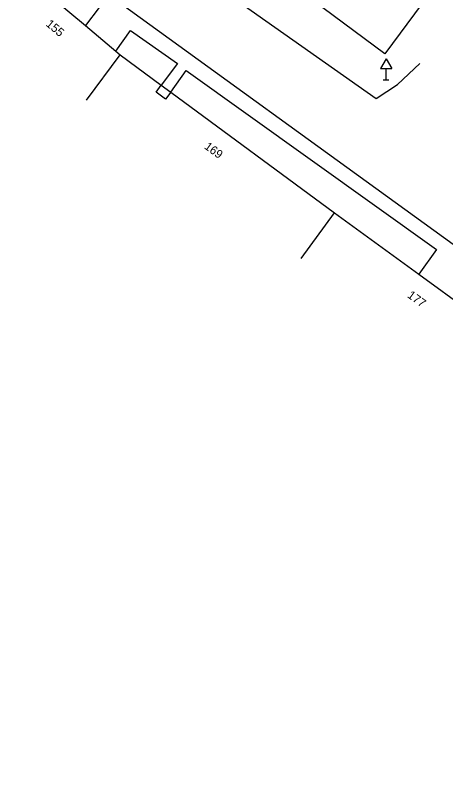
# Model space of a CAD drawing. Extents: x -582162 to -561283, y -1187583 to -1183539.
# Drawn here: x -569637.6 to -569599.6, y -1185554.3 to -1185486.7 of the extents above; entities that cross this region are included whole.
import ezdxf

# ---------------------------------------------------------------- set-up
doc = ezdxf.new("R2010")
doc.units = 0
for name, color, linetype in [('Vrstva 1', 7, 'Continuous'), ('Vrstva 10', 7, 'Continuous'), ('Vrstva 4', 7, 'Continuous'), ('Vrstva 6', 7, 'Continuous'), ('Vrstva 9', 7, 'Continuous')]:
    doc.layers.add(name, color=color, linetype=linetype)

# ---------------------------------------------------------------- blocks, each defined once
blk = doc.blocks.new('5.270')
at = {"layer": 'Vrstva 1'}
for p, q in [((0, 3.732), (-1, 2)), ((0, 3.732), (1, 2)), ((-1, 2), (1, 2)), ((0, 0), (0, 2)), ((-0.5, 0), (0.5, 0))]:
    blk.add_line(p, q, dxfattribs=at)

msp = doc.modelspace()

# ---------------------------------------------------------------- linework, layer by layer
at = {"layer": 'Vrstva 10'}
for points in [[(-569626.5, -1185479.39), (-569605.74, -1185494.05)], [(-569635.96, -1185480.06), (-569594.68, -1185510.02), (-569575.05, -1185523.63), (-569560.53, -1185534.03), (-569560.16, -1185534.28), (-569556.91, -1185536.4), (-569553.62, -1185538.44), (-569550.28, -1185540.42), (-569546.91, -1185542.33), (-569543.5, -1185544.17), (-569540.05, -1185545.94), (-569536.56, -1185547.64), (-569533.04, -1185549.27), (-569529.49, -1185550.82), (-569521.35, -1185554.32)], [(-569636.54, -1185481.19), (-569630.18, -1185486), (-569631.4, -1185487.61)], [(-569628.71, -1185489.87), (-569627.43, -1185488.05), (-569623.28, -1185490.96), (-569624.71, -1185492.86)], [(-569605.74, -1185494.05), (-569603.85, -1185492.82), (-569601.89, -1185490.95)], [(-569623.86, -1185493.49), (-569622.5, -1185491.59), (-569600.41, -1185507.4), (-569601.96, -1185509.58)]]:
    msp.add_lwpolyline(points, dxfattribs=at)
at = {"layer": 'Vrstva 4'}
for points in [[(-569601.93, -1185485.48), (-569601.68, -1185485.67), (-569604.98, -1185490.1), (-569619.44, -1185479.34)], [(-569637.59, -1185482.42), (-569631.4, -1185487.61)], [(-569631.4, -1185487.61), (-569628.71, -1185489.87)], [(-569628.71, -1185489.87), (-569628.34, -1185490.18)], [(-569631.31, -1185494.2), (-569628.34, -1185490.18)], [(-569628.34, -1185490.18), (-569624.71, -1185492.86)], [(-569623.86, -1185493.49), (-569624.32, -1185494.11), (-569625.17, -1185493.48), (-569624.71, -1185492.86)], [(-569624.71, -1185492.86), (-569623.86, -1185493.49)], [(-569623.86, -1185493.49), (-569609.42, -1185504.15)], [(-569612.36, -1185508.19), (-569609.42, -1185504.15)], [(-569609.42, -1185504.15), (-569601.96, -1185509.58)], [(-569601.96, -1185509.58), (-569597.53, -1185512.8)]]:
    msp.add_lwpolyline(points, dxfattribs=at)

# ---------------------------------------------------------------- block references
at = {"layer": 'Vrstva 9', "xscale": 0.5, "yscale": 0.5}
msp.add_blockref('5.270', (-569604.86, -1185492.41), dxfattribs=at)

# ---------------------------------------------------------------- texts
at = {"layer": 'Vrstva 6'}
for s, rotation, p in [('155', 320.006, (-569634.95, -1185487.57)), ('169', 323.559, (-569620.97, -1185498.42)), ('177', 323.985, (-569603.05, -1185511.57))]:
    msp.add_text(s, height=0.75, rotation=rotation, dxfattribs=at).set_placement(p)

doc.saveas('drawing.dxf')
